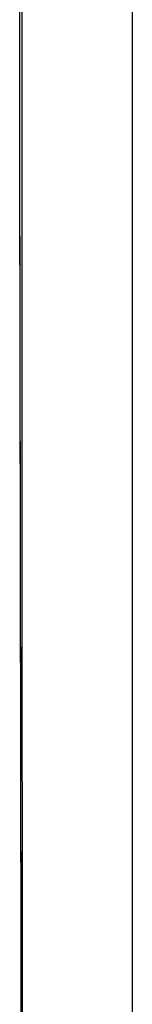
# Model space of a CAD drawing. Header units: metres. Extents: x 209747 to 209830, y 1182430 to 1182564.
# Tile 397 of 656: x 209752.411 to 209752.4726, y 1182480.5278 to 1182481.0654. Entities that reach past the tile are written whole.
import ezdxf

# ---------------------------------------------------------------- set-up
doc = ezdxf.new("R2010")
doc.units = ezdxf.units.M
doc.header["$MEASUREMENT"] = 0
doc.linetypes.add('DGN Style 2', pattern=[15.036391, 9.021834, -6.014556])
doc.layers.get('0').update_dxf_attribs({"color": 254})

# ---------------------------------------------------------------- blocks, each defined once
blk = doc.blocks.new('*U2')
at = {"color": 40, "linetype": 'Continuous'}
for p, q in [((1.575, -17.94846), (1.575, -18.04968)), ((1.575, -18.04968), (1.575, -18.15091)), ((1.575, -18.15091), (1.575, -18.25218)), ((1.575, -18.25218), (1.575, -18.35348)), ((1.575, -18.35348), (1.575, -18.45481)), ((1.575, -18.45481), (1.575, -18.55616))]:
    blk.add_line(p, q, dxfattribs=at)
blk = doc.blocks.new('*U3')
at = {"color": 40, "linetype": 'Continuous'}
for p, q in [((1.575, -17.9173), (1.575, -18.01639)), ((1.575, -18.01639), (1.575, -18.11546)), ((1.575, -18.11546), (1.575, -18.21452)), ((1.575, -18.21452), (1.575, -18.31357)), ((1.575, -18.31357), (1.575, -18.41262)), ((1.575, -18.41262), (1.575, -18.51166)), ((1.575, -18.51166), (1.575, -18.61069))]:
    blk.add_line(p, q, dxfattribs=at)
blk = doc.blocks.new('*U4')
at = {"color": 40, "linetype": 'Continuous'}
for p, q in [((1.575, -17.97588), (1.575, -18.07494)), ((1.575, -18.07494), (1.575, -18.174)), ((1.575, -18.174), (1.575, -18.27304)), ((1.575, -18.27304), (1.575, -18.37207)), ((1.575, -18.37207), (1.575, -18.47109)), ((1.575, -18.47109), (1.575, -18.57011))]:
    blk.add_line(p, q, dxfattribs=at)
blk = doc.blocks.new('*U5')
at = {"color": 40, "linetype": 'Continuous'}
for p, q in [((1.575, -17.99563), (1.575, -18.09473)), ((1.575, -18.09473), (1.575, -18.19383)), ((1.575, -18.19383), (1.575, -18.29293)), ((1.575, -18.29293), (1.575, -18.39203)), ((1.575, -18.39203), (1.575, -18.49113)), ((1.575, -18.49113), (1.575, -18.59023))]:
    blk.add_line(p, q, dxfattribs=at)
blk = doc.blocks.new('*U6')
at = {"color": 40, "linetype": 'Continuous'}
for p, q in [((1.575, -17.9558), (1.575, -18.05503)), ((1.575, -18.05503), (1.575, -18.15426)), ((1.575, -18.15426), (1.575, -18.25349)), ((1.575, -18.25349), (1.575, -18.35271)), ((1.575, -18.35271), (1.575, -18.45194)), ((1.575, -18.45194), (1.575, -18.55117))]:
    blk.add_line(p, q, dxfattribs=at)
blk = doc.blocks.new('*U7')
at = {"color": 40, "linetype": 'Continuous'}
for p, q in [((1.575, -17.98438), (1.575, -18.08361)), ((1.575, -18.08361), (1.575, -18.18283)), ((1.575, -18.18283), (1.575, -18.28205)), ((1.575, -18.28205), (1.575, -18.38127)), ((1.575, -18.38127), (1.575, -18.48049)), ((1.575, -18.48049), (1.575, -18.57971))]:
    blk.add_line(p, q, dxfattribs=at)
blk = doc.blocks.new('*U8')
at = {"color": 40, "linetype": 'Continuous'}
for p, q in [((1.575, -17.96288), (1.575, -18.06217)), ((1.575, -18.06217), (1.575, -18.16146)), ((1.575, -18.16146), (1.575, -18.26075)), ((1.575, -18.26075), (1.575, -18.36004)), ((1.575, -18.36004), (1.575, -18.45934)), ((1.575, -18.45934), (1.575, -18.55863))]:
    blk.add_line(p, q, dxfattribs=at)
blk = doc.blocks.new('*U9')
at = {"color": 40, "linetype": 'Continuous'}
for p, q in [((1.575, -17.97678), (1.575, -18.07792)), ((1.575, -18.07792), (1.575, -18.17908)), ((1.575, -18.17908), (1.575, -18.28028)), ((1.575, -18.28028), (1.575, -18.3815)), ((1.575, -18.3815), (1.575, -18.48276)), ((1.575, -18.48276), (1.575, -18.58403))]:
    blk.add_line(p, q, dxfattribs=at)
blk = doc.blocks.new('ATTEMP')
at = {"color": 5, "linetype": 'Continuous', "flags": 128}
for points in [[(-8.95997, -20.96308), (-8.96054, -20.72139), (-8.96113, -20.47931), (-8.96173, -20.23688), (-8.96232, -19.99414), (-8.96289, -19.75114), (-8.96344, -19.50791), (-8.96394, -19.26449), (-8.96438, -19.02091), (-8.96474, -18.77719), (-8.965, -18.53335), (-8.96515, -18.28943), (-8.96516, -18.04543), (-8.96501, -17.80139)], [(-8.95992, -20.98948), (-8.96047, -20.75809), (-8.96104, -20.52788), (-8.96162, -20.29884), (-8.96221, -20.071), (-8.96279, -19.84436), (-8.96337, -19.61892), (-8.96392, -19.39471), (-8.96445, -19.17173), (-8.96494, -18.94998), (-8.96539, -18.72834), (-8.96579, -18.50565), (-8.96612, -18.28203), (-8.96637, -18.05759), (-8.96651, -17.83241)], [(-8.95992, -20.98948), (-8.96047, -20.75809), (-8.96104, -20.52788), (-8.96162, -20.29884), (-8.96221, -20.071), (-8.96279, -19.84436), (-8.96337, -19.61892), (-8.96392, -19.39471), (-8.96445, -19.17173), (-8.96494, -18.94998), (-8.96539, -18.72948), (-8.96578, -18.51023), (-8.96611, -18.29224), (-8.96635, -18.07552), (-8.96651, -17.86007)], [(-8.95992, -20.98948), (-8.96047, -20.75809), (-8.96104, -20.52788), (-8.96162, -20.29884), (-8.96221, -20.071), (-8.96279, -19.84436), (-8.96337, -19.61892), (-8.96392, -19.39471), (-8.96445, -19.17173), (-8.96494, -18.94998), (-8.96539, -18.72948), (-8.96578, -18.51023), (-8.96611, -18.29224), (-8.96635, -18.07552), (-8.96651, -17.86007)], [(-8.95992, -20.98948), (-8.96047, -20.75809), (-8.96104, -20.52788), (-8.96162, -20.29884), (-8.96221, -20.071), (-8.96279, -19.84436), (-8.96337, -19.61892), (-8.96392, -19.39471), (-8.96445, -19.17173), (-8.96494, -18.94998), (-8.96539, -18.72948), (-8.96578, -18.51023), (-8.96611, -18.29224), (-8.96635, -18.07552), (-8.96651, -17.86007)], [(-8.95992, -20.98948), (-8.96047, -20.75809), (-8.96104, -20.52788), (-8.96162, -20.29884), (-8.96221, -20.071), (-8.96279, -19.84436), (-8.96337, -19.61892), (-8.96392, -19.39471), (-8.96445, -19.17173), (-8.96494, -18.94998), (-8.96539, -18.72948), (-8.96578, -18.51023), (-8.96611, -18.29224), (-8.96635, -18.07552), (-8.96651, -17.86007)], [(-8.95992, -20.98948), (-8.96047, -20.75809), (-8.96104, -20.52788), (-8.96162, -20.29884), (-8.96221, -20.071), (-8.96279, -19.84436), (-8.96337, -19.61892), (-8.96392, -19.39471), (-8.96445, -19.17173), (-8.96494, -18.94998), (-8.96539, -18.72948), (-8.96578, -18.51023), (-8.96611, -18.29224), (-8.96635, -18.07552), (-8.96651, -17.86007)], [(-8.95992, -20.98948), (-8.96047, -20.75809), (-8.96104, -20.52788), (-8.96162, -20.29884), (-8.96221, -20.071), (-8.96279, -19.84436), (-8.96337, -19.61892), (-8.96392, -19.39471), (-8.96445, -19.17173), (-8.96494, -18.94998), (-8.96539, -18.72948), (-8.96578, -18.51023), (-8.96611, -18.29224), (-8.96635, -18.07552), (-8.96651, -17.86007)]]:
    blk.add_lwpolyline(points, dxfattribs=at)
at = {"color": 3, "linetype": 'Continuous'}
for name in ['*U9', '*U8', '*U7', '*U6', '*U3', '*U4', '*U5', '*U2']:
    blk.add_blockref(name, (-10.48, 0), dxfattribs=at)

msp = doc.modelspace()

# ---------------------------------------------------------------- block references
at = {"color": 1, "linetype": 'DGN Style 2'}
msp.add_blockref('ATTEMP', (209761.37756, 1182499.06107), dxfattribs=at)

doc.saveas('drawing.dxf')
